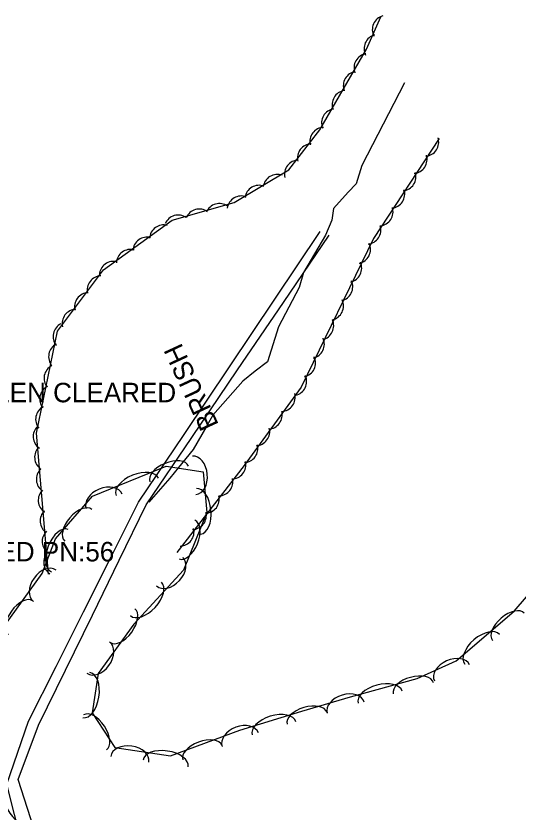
# Model space of a CAD drawing. Extents: x 954793 to 988390, y 1867850 to 1924428.
# Drawn here: x 956950.5 to 957079.3, y 1921261.9 to 1921466.1 of the extents above; entities that cross this region are included whole.
import ezdxf

# ---------------------------------------------------------------- set-up
doc = ezdxf.new("R2010")
doc.units = 0
for name, color, linetype in [('S_DITCHLINE', 7, 'Continuous'), ('S_PRIMARY_CTL_ANNOT', 7, 'Continuous'), ('S_STREAM', 7, 'Continuous'), ('S_SURVEY_TEXT_ANNOT', 7, 'Continuous'), ('S_TREE', 7, 'Continuous'), ('S_TREE_ANNOT', 7, 'Continuous')]:
    doc.layers.add(name, color=color, linetype=linetype)

msp = doc.modelspace()

# ---------------------------------------------------------------- linework, layer by layer
at = {"layer": 'S_DITCHLINE'}
for points in [[(956950.7, 1921235.89), (956954.1, 1921245.4), (956948.13, 1921269.13), (956953.69, 1921285.23), (956960.75, 1921299.27), (956967.81, 1921313.32), (956974.88, 1921327.37), (956981.94, 1921341.42), (956993.6, 1921358.77), (957005.26, 1921376.13), (957016.91, 1921393.49), (957028.57, 1921410.85)], [(957078.93, 1921059.72), (957069.06, 1921076.59), (957059.09, 1921093.48), (957049.12, 1921110.36), (957039.15, 1921127.25), (957029.19, 1921144.14), (957018.87, 1921159.96), (957008.55, 1921175.79), (956998.24, 1921191.61), (956987.92, 1921207.43), (956974.28, 1921224.04), (956960.65, 1921240.64), (956955.85, 1921255.45), (956951.05, 1921270.27), (956956.27, 1921284.21), (956963.17, 1921298.34), (956970.07, 1921312.46), (956976.97, 1921326.59), (956983.87, 1921340.72), (956995.61, 1921358.02), (957007.36, 1921375.33), (957019.1, 1921392.64), (957030.85, 1921409.94)]]:
    msp.add_lwpolyline(points, dxfattribs=at)
at = {"layer": 'S_STREAM'}
msp.add_lwpolyline([(957050.2, 1921448.95), (957039.19, 1921427.76), (957037.75, 1921423.08), (957035.71, 1921420.89), (957031.92, 1921416.76), (957031.53, 1921413.76), (957029.87, 1921409.88), (957024.27, 1921400.29), (957023.12, 1921396.52), (957017.84, 1921386.38), (957015.01, 1921377.4), (957011.83, 1921374.99), (957008.66, 1921372.5), (957001, 1921363.75), (956999.47, 1921361.04), (956995.96, 1921354.95), (956992.18, 1921350.3), (956989.99, 1921347.57), (956984.61, 1921341.4)], dxfattribs=at)
at = {"layer": 'S_TREE'}
for points in [[(956958.81, 1921322.99), (956955.7, 1921359.12), (956961.13, 1921385.28), (956972.97, 1921400.99), (956990.57, 1921413.73), (957006.47, 1921418.31), (957020.53, 1921426.68), (957028.49, 1921436.94), (957040.47, 1921457.58), (957044.14, 1921465.89)], [(957059.1, 1921434.67), (957042.24, 1921409.07), (957023.67, 1921370.96), (957009.01, 1921350.84), (956991.78, 1921328.49)], [(956945.82, 1921268.86), (956935.06, 1921287.11), (956938.29, 1921297.84), (956947.53, 1921309.71), (956957.16, 1921323.1), (956960.65, 1921331.98), (956970.07, 1921342.96), (956989.04, 1921350.65), (956998.51, 1921349.2), (956999.47, 1921338.76), (956993.47, 1921323.97), (956980.72, 1921310.16), (956971.56, 1921297.45), (956970.01, 1921287.41), (956975.83, 1921278.47), (956990.1, 1921276.38), (957007.91, 1921282.99), (957023.83, 1921287.81), (957036.31, 1921291.52), (957053.46, 1921296.18), (957063.42, 1921300.74), (957078.29, 1921313.51), (957089.97, 1921326.97)]]:
    msp.add_lwpolyline(points, dxfattribs=at)
for centre, start, end in [((957045.56, 1921462.62), 105.3505, 206.9474), ((957043.45, 1921457.75), 105.3505, 206.9474), ((957040.86, 1921452.82), 99.0773, 200.6742), ((957038.12, 1921448.24), 99.0773, 200.6742), ((957035.26, 1921443.38), 99.0773, 200.6742), ((957032.53, 1921438.67), 99.0773, 200.6742), ((957029.5, 1921433.9), 91.387, 192.9839), ((957026.32, 1921429.68), 91.387, 192.9839), ((957055.32, 1921433.77), 275.8309, 17.4278), ((957022.99, 1921425.51), 91.387, 192.9839), ((957052.33, 1921429.36), 275.8309, 17.4278), ((957017.52, 1921421.84), 69.9689, 171.5658), ((957049.48, 1921424.91), 275.8309, 17.4278), ((957012.85, 1921419.05), 69.9689, 171.5658), ((957046.6, 1921420.46), 275.8309, 17.4278), ((957008.31, 1921416.31), 69.9689, 171.5658), ((957002.69, 1921414.38), 55.2941, 156.891), ((957043.6, 1921415.92), 275.8309, 17.4278), ((956992.1, 1921411.43), 55.2941, 156.891), ((956997.54, 1921412.97), 55.2941, 156.891), ((956988.38, 1921408.9), 75.0896, 176.6866), ((957040.47, 1921411.22), 275.8309, 17.4278), ((956984.1, 1921405.76), 75.0896, 176.6866), ((957037.8, 1921406.21), 283.2176, 24.8145), ((956979.87, 1921402.61), 75.0896, 176.6866), ((956975.5, 1921399.54), 75.0896, 176.6866), ((957035.55, 1921401.43), 283.2176, 24.8145), ((956972.39, 1921395.86), 92.2044, 193.8013), ((957033.26, 1921396.65), 283.2176, 24.8145), ((956969.12, 1921391.51), 92.2044, 193.8013), ((957030.88, 1921391.75), 283.2176, 24.8145), ((956965.95, 1921387.25), 92.2044, 193.8013), ((957028.37, 1921386.69), 283.2176, 24.8145), ((956963.65, 1921383.94), 117.4659, 219.0628), ((957025.97, 1921381.93), 283.2176, 24.8145), ((956962.49, 1921378.73), 117.4659, 219.0628), ((957023.72, 1921377.15), 283.2176, 24.8145), ((956961.31, 1921373.2), 117.4659, 219.0628), ((957021.43, 1921372.37), 283.2176, 24.8145), ((956960.2, 1921367.88), 117.4659, 219.0628), ((957018.5, 1921368.34), 273.1437, 14.7406), ((956959.16, 1921362.68), 117.4659, 219.0628), ((957015.15, 1921363.79), 273.1437, 14.7406), ((956958.52, 1921358.26), 134.12, 235.7169), ((957011.95, 1921359.52), 273.1437, 14.7406), ((956958.9, 1921352.94), 134.12, 235.7169), ((957008.9, 1921355.21), 273.1437, 14.7406), ((957005.81, 1921350.99), 271.5673, 13.1642), ((956959.35, 1921347.31), 134.12, 235.7169), ((957002.49, 1921346.68), 271.5673, 13.1642), ((956959.82, 1921341.89), 134.12, 235.7169), ((956999.01, 1921342.23), 271.5673, 13.1642), ((956960.31, 1921336.61), 134.12, 235.7169), ((956995.7, 1921338.05), 271.5673, 13.1642), ((956960.83, 1921331.35), 134.12, 235.7169), ((956992.53, 1921333.82), 271.5673, 13.1642), ((956961.22, 1921326.03), 134.12, 235.7169)]:
    msp.add_arc(centre, 3.64, start, end, dxfattribs=at)
for centre, major_axis, ratio in [((956989.81, 1921348.68), (-4.95, -2.01), 0.540699), ((956996.2, 1921348.29), (-0.45, 4.93), 0.685311), ((956981.59, 1921345.34), (-5.44, -2.21), 0.55008), ((956973.11, 1921341.62), (-4.59, -1.86), 0.685311), ((956997.31, 1921339.09), (-0.54, 5.84), 0.55008), ((956966.47, 1921335.51), (-3.48, -4.06), 0.540699), ((956961.75, 1921328.98), (-2.15, -5.46), 0.55008), ((956994.37, 1921331.83), (2.01, 4.96), 0.540699), ((956989.91, 1921323.61), (3.36, 3.64), 0.685311), ((956957.86, 1921319.99), (-2.89, -4.02), 0.685311), ((956983.82, 1921316.63), (3.98, 4.31), 0.55008), ((956951.63, 1921311.78), (-3.12, -4.34), 0.540699), ((956977.83, 1921309.77), (3.13, 4.34), 0.540699), ((957076.84, 1921309.47), (-4.06, -3.48), 0.540699), ((957070.11, 1921303.69), (-4.45, -3.82), 0.55008), ((956971.59, 1921301.56), (2.9, 4.02), 0.685311), ((957062.36, 1921297.63), (-4.51, -2.06), 0.685311), ((956968.56, 1921291.94), (0.9, 5.8), 0.55008), ((957052.47, 1921293.71), (-5.16, -1.4), 0.540699), ((957043.91, 1921291.39), (-5.66, -1.54), 0.55008), ((957035.11, 1921288.68), (-4.75, -1.41), 0.685311), ((957025.16, 1921285.99), (-5.12, -1.52), 0.540699), ((956970.75, 1921282.39), (-2.92, 4.48), 0.540699), ((957016.68, 1921283.43), (-5.62, -1.7), 0.55008), ((957008.05, 1921280.5), (-4.65, -1.73), 0.685311), ((956998.3, 1921277.16), (-5.01, -1.86), 0.540699), ((956979.69, 1921275.5), (-4.9, 0.72), 0.685311), ((956988.89, 1921274.41), (-5.81, 0.85), 0.55008), ((956951.29, 1921263.29), (3.05, -4.39), 0.540699)]:
    msp.add_ellipse(centre, major_axis=major_axis, ratio=ratio, start_param=3.141593, end_param=6.283185, dxfattribs=at)

# ---------------------------------------------------------------- texts
at = {"layer": 'S_PRIMARY_CTL_ANNOT'}
msp.add_text('PD:ARDOT STD. MON. STAMPED PN:56', height=5, dxfattribs=at).set_placement((956850.13, 1921326.23))
at = {"layer": 'S_SURVEY_TEXT_ANNOT'}
msp.add_text('FE ROW HAS BEEN CLEARED', height=5, dxfattribs=at).set_placement((956895.73, 1921367.04))
at = {"layer": 'S_TREE_ANNOT'}
msp.add_text('BRUSH', height=5, rotation=114.8134, dxfattribs=at).set_placement((957002.59, 1921361.29))

doc.saveas('drawing.dxf')
